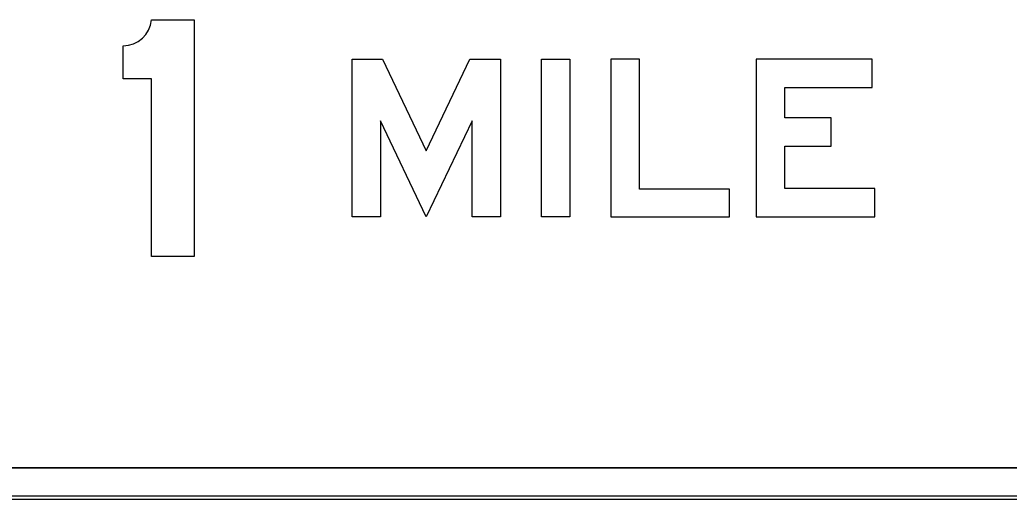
# Model space of a CAD drawing. Extents: x 2149961 to 2150220, y 145114 to 145240.
# Drawn here: x 2150200.36 to 2150205.58, y 145156.59 to 145159.12 of the extents above; entities that cross this region are included whole.
import ezdxf

# ---------------------------------------------------------------- set-up
doc = ezdxf.new("R2010")
doc.units = 0
for name, color, linetype in [('GSBWFILL', 7, 'Continuous'), ('GSCOLORFILL', 7, 'Continuous'), ('GSOUTLINE', 7, 'Continuous')]:
    doc.layers.add(name, color=color, linetype=linetype)

msp = doc.modelspace()

# ---------------------------------------------------------------- linework, layer by layer
at = {"layer": 'GSBWFILL'}
for p, q in [((2150209.6336, 145156.752), (2150196.1352, 145156.752)), ((2150196.1352, 145156.5853), (2150209.6336, 145156.5853))]:
    msp.add_line(p, q, dxfattribs=at)
for points in [[(2150201.0503, 145159.1187), (2150201.2753, 145159.1187), (2150201.2753, 145157.8687)], [(2150201.2753, 145157.8687), (2150201.0503, 145157.8687), (2150201.0503, 145158.8062), (2150200.9003, 145158.8062), (2150200.9003, 145158.9812)]]:
    msp.add_lwpolyline(points, dxfattribs=at)
for points in [[(2150202.5002, 145158.4264), (2150202.7303, 145158.9104), (2150202.8919, 145158.9104), (2150202.8919, 145158.077), (2150202.7419, 145158.077), (2150202.7419, 145158.5854), (2150202.5002, 145158.077), (2150202.2586, 145158.5854), (2150202.2586, 145158.077), (2150202.1086, 145158.077), (2150202.1086, 145158.9104), (2150202.2702, 145158.9104)], [(2150203.1086, 145158.077), (2150203.1086, 145158.9104), (2150203.2586, 145158.9104), (2150203.2586, 145158.077)], [(2150204.1002, 145158.077), (2150204.1002, 145158.2229), (2150203.6252, 145158.2229), (2150203.6252, 145158.9104), (2150203.4752, 145158.9104), (2150203.4752, 145158.077)], [(2150204.8669, 145158.227), (2150204.3919, 145158.227), (2150204.3919, 145158.4512), (2150204.6377, 145158.4512), (2150204.6377, 145158.6012), (2150204.3919, 145158.6012), (2150204.3919, 145158.7604), (2150204.8544, 145158.7604), (2150204.8544, 145158.9104), (2150204.2419, 145158.9104), (2150204.2419, 145158.077), (2150204.8669, 145158.077)]]:
    msp.add_lwpolyline(points, close=True, dxfattribs=at)
msp.add_arc((2150200.9003, 145159.1318), 0.1506, 270, 355.0209, dxfattribs=at)
at = {"layer": 'GSCOLORFILL'}
for p, q in [((2150209.6336, 145156.752), (2150196.1352, 145156.752)), ((2150209.6336, 145156.602), (2150196.1337, 145156.602)), ((2150196.1336, 145156.5853), (2150209.6336, 145156.5853)), ((2150196.1337, 145156.5853), (2150209.6336, 145156.5853)), ((2150196.1352, 145156.5853), (2150209.6336, 145156.5853))]:
    msp.add_line(p, q, dxfattribs=at)
for points in [[(2150201.0503, 145159.1187), (2150201.2753, 145159.1187), (2150201.2753, 145157.8687)], [(2150201.2753, 145157.8687), (2150201.0503, 145157.8687), (2150201.0503, 145158.8062), (2150200.9003, 145158.8062), (2150200.9003, 145158.9812)]]:
    msp.add_lwpolyline(points, dxfattribs=at)
for points in [[(2150202.5002, 145158.4264), (2150202.7303, 145158.9104), (2150202.8919, 145158.9104), (2150202.8919, 145158.077), (2150202.7419, 145158.077), (2150202.7419, 145158.5854), (2150202.5002, 145158.077), (2150202.2586, 145158.5854), (2150202.2586, 145158.077), (2150202.1086, 145158.077), (2150202.1086, 145158.9104), (2150202.2702, 145158.9104)], [(2150203.1086, 145158.077), (2150203.1086, 145158.9104), (2150203.2586, 145158.9104), (2150203.2586, 145158.077)], [(2150204.1002, 145158.077), (2150204.1002, 145158.2229), (2150203.6252, 145158.2229), (2150203.6252, 145158.9104), (2150203.4752, 145158.9104), (2150203.4752, 145158.077)], [(2150204.8669, 145158.227), (2150204.3919, 145158.227), (2150204.3919, 145158.4512), (2150204.6377, 145158.4512), (2150204.6377, 145158.6012), (2150204.3919, 145158.6012), (2150204.3919, 145158.7604), (2150204.8544, 145158.7604), (2150204.8544, 145158.9104), (2150204.2419, 145158.9104), (2150204.2419, 145158.077), (2150204.8669, 145158.077)]]:
    msp.add_lwpolyline(points, close=True, dxfattribs=at)
msp.add_arc((2150200.9003, 145159.1318), 0.1506, 270, 355.0209, dxfattribs=at)
at = {"layer": 'GSOUTLINE'}
for p, q in [((2150196.1336, 145156.752), (2150209.6336, 145156.752)), ((2150196.1336, 145156.5853), (2150209.6336, 145156.5853))]:
    msp.add_line(p, q, dxfattribs=at)
for points in [[(2150201.0503, 145159.1187), (2150201.2753, 145159.1187), (2150201.2753, 145157.8687)], [(2150201.2753, 145157.8687), (2150201.0503, 145157.8687), (2150201.0503, 145158.8062), (2150200.9003, 145158.8062), (2150200.9003, 145158.9812)]]:
    msp.add_lwpolyline(points, dxfattribs=at)
for points in [[(2150202.5002, 145158.4264), (2150202.7303, 145158.9104), (2150202.8919, 145158.9104), (2150202.8919, 145158.077), (2150202.7419, 145158.077), (2150202.7419, 145158.5854), (2150202.5002, 145158.077), (2150202.2586, 145158.5854), (2150202.2586, 145158.077), (2150202.1086, 145158.077), (2150202.1086, 145158.9104), (2150202.2702, 145158.9104)], [(2150203.1086, 145158.077), (2150203.1086, 145158.9104), (2150203.2586, 145158.9104), (2150203.2586, 145158.077)], [(2150204.1002, 145158.077), (2150204.1002, 145158.2229), (2150203.6252, 145158.2229), (2150203.6252, 145158.9104), (2150203.4752, 145158.9104), (2150203.4752, 145158.077)], [(2150204.8669, 145158.227), (2150204.3919, 145158.227), (2150204.3919, 145158.4512), (2150204.6377, 145158.4512), (2150204.6377, 145158.6012), (2150204.3919, 145158.6012), (2150204.3919, 145158.7604), (2150204.8544, 145158.7604), (2150204.8544, 145158.9104), (2150204.2419, 145158.9104), (2150204.2419, 145158.077), (2150204.8669, 145158.077)]]:
    msp.add_lwpolyline(points, close=True, dxfattribs=at)
msp.add_arc((2150200.9003, 145159.1318), 0.1506, 270, 355.0209, dxfattribs=at)

doc.saveas('drawing.dxf')
